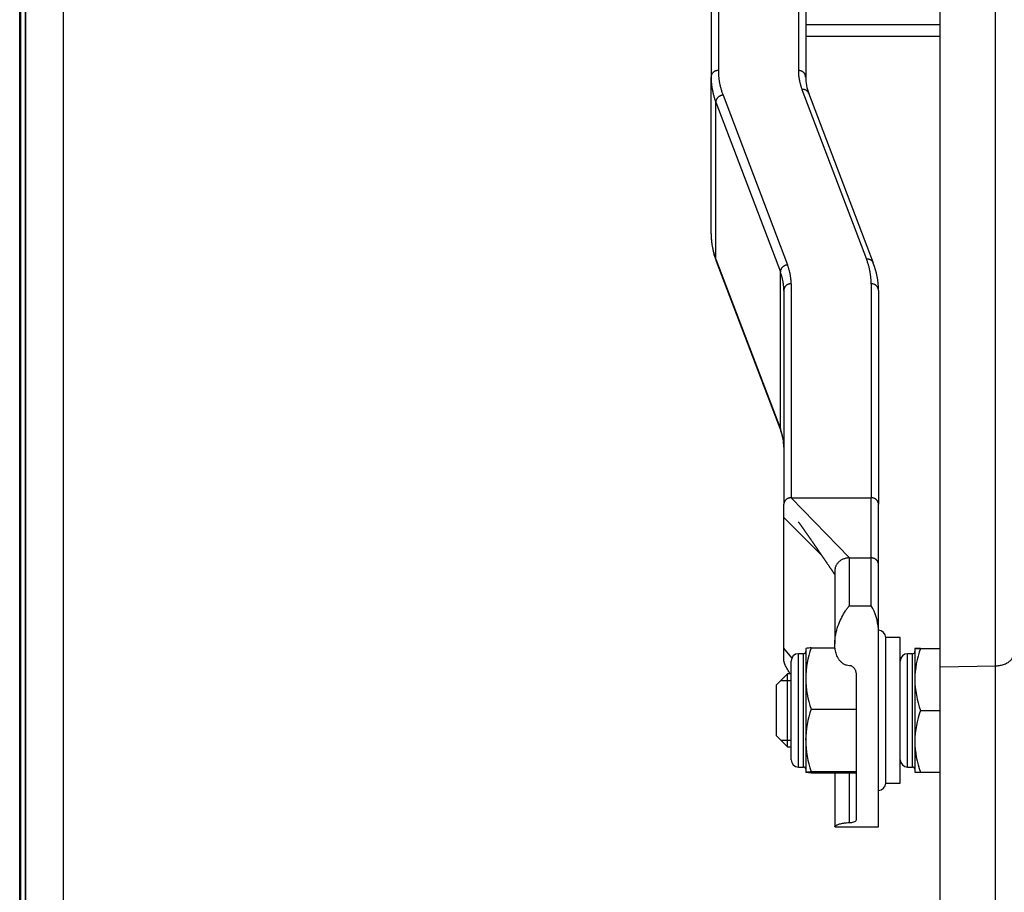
# Model space of a CAD drawing. Header units: inches. Extents: x 0 to 77643, y -44170 to 0.
# Tile 325 of 546: x 76110 to 76124, y -39584 to -39572. Entities that reach past the tile are written whole.
import ezdxf

# ---------------------------------------------------------------- set-up
doc = ezdxf.new("R2010")
doc.units = ezdxf.units.IN
doc.header["$MEASUREMENT"] = 0
doc.layers.get('0').update_dxf_attribs({"lineweight": 0})
doc.layers.add('FAKRO LOFT LADDERS', color=7, linetype='Continuous')

# ---------------------------------------------------------------- blocks, each defined once
blk = doc.blocks.new('A$C6AF374F8')
at = {"layer": 'FAKRO LOFT LADDERS', "color": 7, "linetype": 'Continuous'}
for p, q in [((32.5, 1575.17), (32.5, 2754.17)), ((32.65, 1575.32), (32.65, 2754.01)), ((33.3, 1575.97), (33.3, 2753.36)), ((33.3, 2753.36), (33.3, 1575.97)), ((38.5, 1581.17), (38.5, 2748.17)), ((139.5, 2135.24), (139.5, 2005.47)), ((140.5, 2134.34), (140.5, 2004.57)), ((127.5, 2110.35), (127.5, 2004.57)), ((128.5, 2110.29), (128.5, 2005.47)), ((159, 1923.49), (159, 2072.42)), ((166.59, 1923.64), (166.59, 2072.31)), ((159, 2011.74), (140.5, 2011.74)), ((140.5, 2010.17), (159, 2010.17)), ((127.5, 1983), (127.5, 2004.57)), ((139.99, 2002.87), (148.86, 1979.54)), ((128.15, 1979.54), (128.15, 2001.11)), ((128.15, 2001.11), (137.02, 1977.78)), ((129.14, 2002.08), (138.01, 1978.75)), ((149.8, 1979), (140.92, 2002.33)), ((128.15, 1979.54), (137.02, 1956.2)), ((128.2, 1979.25), (137.08, 1955.92)), ((137.02, 1956.2), (137.02, 1977.78)), ((138.5, 1976.15), (138.5, 1946.74)), ((149.5, 1976.15), (149.5, 1946.74)), ((137.5, 1975.25), (137.5, 1945.84)), ((150.5, 1975.25), (150.5, 1945.84)), ((137.5, 1944.04), (137.5, 1945.84)), ((138.5, 1946.74), (149.5, 1946.74)), ((146.5, 1938.47), (138.5, 1946.74)), ((149.5, 1938.47), (149.5, 1946.74)), ((150.5, 1937.65), (150.5, 1945.84)), ((137.5, 1926.06), (137.5, 1944.04)), ((142.7, 1938.8), (137.5, 1944.04)), ((146.5, 1938.47), (149.5, 1938.47)), ((146.5, 1931.9), (146.5, 1938.47)), ((149.5, 1931.9), (149.5, 1938.47)), ((150.5, 1928.74), (150.5, 1937.65)), ((144.5, 1936.68), (144.5, 1926.7)), ((146.5, 1931.9), (149.5, 1931.9)), ((150.5, 1901.52), (150.5, 1928.74)), ((151.5, 1907.52), (151.5, 1927.52)), ((151.5, 1907.52), (151.5, 1927.52)), ((153.5, 1927.52), (151.5, 1927.52)), ((153.5, 1907.52), (153.5, 1927.52)), ((137.5, 1924.27), (137.5, 1926.06)), ((138.61, 1924.75), (137.5, 1926.06)), ((139.5, 1909.73), (139.5, 1925.3)), ((140.2, 1925.3), (139.5, 1925.3)), ((140.2, 1909.73), (140.2, 1925.3)), ((140.5, 1926.02), (140.5, 1921.9)), ((140.5, 1926.02), (140.5, 1926.02)), ((141.26, 1926.1), (144.53, 1926.1)), ((154.5, 1909.73), (154.5, 1925.3)), ((155.2, 1925.3), (154.5, 1925.3)), ((155.2, 1909.73), (155.2, 1925.3)), ((155.5, 1926.02), (155.5, 1921.76)), ((156.26, 1926.02), (159, 1926.02)), ((156.26, 1926.01), (159, 1926.01)), ((138.5, 1910.73), (138.5, 1924.3)), ((159, 1923.49), (166.59, 1923.64)), ((159, 1881.85), (159, 1923.49)), ((166.59, 1882.01), (166.59, 1923.64)), ((138, 1922.52), (136.5, 1921.02)), ((137.08, 1921.6), (138.5, 1921.6)), ((138, 1912.52), (138, 1922.52)), ((138.5, 1922.52), (138, 1922.52)), ((140.5, 1921.9), (140.5, 1913.4)), ((147.5, 1902.54), (147.5, 1922.31)), ((155.5, 1921.76), (155.5, 1913.26)), ((136.5, 1914.02), (136.5, 1921.02)), ((141.26, 1917.7), (147.5, 1917.7)), ((156.26, 1917.51), (159, 1917.51)), ((136.5, 1914.02), (138, 1912.52)), ((137.08, 1913.44), (138.5, 1913.44)), ((140.5, 1913.4), (140.5, 1909.02)), ((155.5, 1913.26), (155.5, 1909.02)), ((138, 1912.52), (138.5, 1912.52)), ((139.5, 1909.73), (140.2, 1909.73)), ((140.5, 1909.02), (140.5, 1909.02)), ((140.5, 1909.02), (140.5, 1909.01)), ((141.26, 1909.11), (147.5, 1909.11)), ((154.5, 1909.73), (155.2, 1909.73)), ((156.26, 1909.01), (159, 1909.01)), ((141.26, 1908.93), (147.5, 1908.93)), ((144.5, 1908.93), (144.5, 1901.54)), ((146.5, 1902.09), (146.5, 1908.93)), ((150.5, 1901.59), (150.5, 1906.52)), ((151.5, 1907.52), (153.5, 1907.52)), ((144.54, 1901.52), (150.5, 1901.52))]:
    blk.add_line(p, q, dxfattribs=at)
for centre, radius, start, end in [((146.76, 2004.59), 6.26, 180.2521, 201.2203), ((137.98, 1983.03), 10.48, 180.1927, 201.1362), ((140.02, 1975.22), 10.48, 0.1927, 21.1362), ((131.24, 1953.65), 6.26, 0.2521, 21.2203), ((143.37, 1928.22), 7.15, 4.1472, 30.9491), ((150.5, 1927.52), 1, 0, 90), ((139.5, 1924.3), 1, 90, 180), ((140.2, 1925.6), 0.3, 270, 0), ((153.34, 1921.75), 12.84, 160.1895, 179.3405), ((154.5, 1924.3), 1, 90, 180), ((155.2, 1925.6), 0.3, 270, 0), ((156.2, 1986.31), 60.3, 269.3384, 270.0598), ((156.14, 1877.34), 48.68, 89.8541, 90.7477), ((168.62, 1921.61), 13.12, 160.4015, 179.3516), ((-109.47, 1781.97), 284.92, 29.5554, 29.8592), ((153.54, 1922.08), 13.04, 180.8047, 199.6653), ((168.82, 1921.94), 13.32, 180.7912, 199.4557), ((154.26, 1913.18), 13.77, 160.8602, 179.0867), ((168.99, 1913.04), 13.49, 160.6627, 179.0718), ((153.87, 1913.55), 13.37, 180.6448, 199.4083), ((168.6, 1913.41), 13.1, 180.6554, 199.6101), ((139.5, 1910.73), 1, 180, 270), ((154.5, 1910.73), 1, 180, 270), ((140.2, 1909.43), 0.3, 0, 90), ((155.2, 1909.43), 0.3, 0, 90), ((156.14, 1957.69), 48.68, 269.2523, 270.1459), ((150.5, 1907.52), 1, 270, 0)]:
    blk.add_arc(centre, radius, start, end, dxfattribs=at)
for points, weights in [([(128.5, 2005.47), (127.5, 2005.47), (127.5, 2004.57)], [1, 0.707106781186, 1]), ([(128.5, 2005.47), (128.5, 2003.76), (129.14, 2002.08)], [1, 0.996592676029, 1]), ([(140.5, 2004.57), (140.5, 2005.47), (139.5, 2005.47)], [1, 0.707106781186, 1]), ([(139.5, 2005.47), (139.5, 2004.16), (139.99, 2002.87)], [1, 0.996592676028, 1]), ([(127.5, 2004.57), (127.5, 2002.83), (128.15, 2001.11)], [1, 0.99659267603, 1]), ([(140.92, 2002.33), (140.7, 2002.92), (139.99, 2002.87)], [1, 0.812222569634, 1]), ([(129.14, 2002.08), (128.15, 2002.01), (128.15, 2001.11)], [1, 0.707106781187, 1]), ([(127.5, 1983), (127.5, 1981.25), (128.15, 1979.54)], [1, 0.99659267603, 1]), ([(128.15, 1979.54), (128.15, 1979.39), (128.2, 1979.25)], [1, 0.986817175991, 1]), ([(149.8, 1979), (149.57, 1979.59), (148.86, 1979.54)], [1, 0.812222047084, 1]), ([(149.5, 1976.15), (149.5, 1977.86), (148.86, 1979.54)], [1, 0.99659267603, 1]), ([(138.01, 1978.75), (137.02, 1978.67), (137.02, 1977.78)], [1, 0.707106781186, 1]), ([(138.5, 1976.15), (138.5, 1977.46), (138.01, 1978.75)], [1, 0.996592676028, 1]), ([(137.5, 1975.25), (137.5, 1976.52), (137.02, 1977.78)], [1, 0.99659267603, 1]), ([(138.5, 1976.15), (137.5, 1976.15), (137.5, 1975.25)], [1, 0.707106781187, 1]), ([(150.5, 1975.25), (150.5, 1976.15), (149.5, 1976.15)], [1, 0.707106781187, 1]), ([(137.02, 1956.2), (137.02, 1956.06), (137.08, 1955.92)], [1, 0.98681923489, 1]), ([(137.5, 1953.68), (137.5, 1954.95), (137.02, 1956.2)], [1, 0.996592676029, 1]), ([(138.5, 1946.74), (137.5, 1946.74), (137.5, 1945.84)], [1, 0.707106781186, 1]), ([(150.5, 1945.84), (150.5, 1946.74), (149.5, 1946.74)], [1, 0.707106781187, 1]), ([(146.5, 1938.47), (144.5, 1938.47), (144.5, 1936.68)], [1, 0.707106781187, 1]), ([(150.5, 1937.65), (150.42, 1938.47), (149.5, 1938.47)], [1, 0.737493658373, 1]), ([(137.5, 1924.27), (137.5, 1924.03), (137.63, 1923.83)], [1, 0.967343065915, 1]), ([(166.59, 1923.64), (169, 1923.69), (169, 1925.14)], [1, 0.719339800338, 1])]:
    blk.add_rational_spline(points, weights, degree=2, dxfattribs=at)
for points, knots in [([(139.49, 1943.41), (139.49, 1943.41), (139.5, 1943.4), (139.5, 1943.4), (139.51, 1943.38), (139.53, 1943.37), (139.55, 1943.34), (139.57, 1943.31), (139.59, 1943.28), (139.61, 1943.26), (139.63, 1943.23), (139.65, 1943.2), (139.67, 1943.18), (139.69, 1943.15), (139.71, 1943.11), (139.74, 1943.08), (139.77, 1943.04), (139.8, 1942.99), (139.84, 1942.94), (139.88, 1942.89), (139.9, 1942.85), (139.93, 1942.82), (139.95, 1942.78), (139.98, 1942.74), (140.01, 1942.7), (140.03, 1942.67), (140.06, 1942.63), (140.09, 1942.59), (140.12, 1942.54), (140.15, 1942.51), (140.17, 1942.48), (140.2, 1942.44), (140.23, 1942.4), (140.26, 1942.35), (140.28, 1942.32), (140.3, 1942.29), (140.32, 1942.26), (140.35, 1942.22), (140.38, 1942.17), (140.43, 1942.1), (140.5, 1942.01), (140.56, 1941.92), (140.61, 1941.85), (140.63, 1941.81), (140.66, 1941.78), (140.68, 1941.75), (140.7, 1941.72), (140.73, 1941.68), (140.76, 1941.63), (140.79, 1941.58), (140.82, 1941.54), (140.84, 1941.51), (140.86, 1941.49), (140.88, 1941.46), (140.91, 1941.42), (140.93, 1941.39), (140.95, 1941.36), (140.97, 1941.32), (141, 1941.29), (141.02, 1941.25), (141.05, 1941.21), (141.09, 1941.16), (141.13, 1941.1), (141.16, 1941.05), (141.19, 1941.01), (141.22, 1940.97), (141.25, 1940.93), (141.28, 1940.88), (141.32, 1940.82), (141.36, 1940.76), (141.4, 1940.71), (141.42, 1940.68), (141.44, 1940.64), (141.47, 1940.6), (141.49, 1940.57), (141.51, 1940.55), (141.53, 1940.52), (141.57, 1940.46), (141.6, 1940.41), (141.64, 1940.36), (141.67, 1940.31), (141.71, 1940.26), (141.75, 1940.19), (141.79, 1940.13), (141.84, 1940.07), (141.87, 1940.02), (141.9, 1939.98), (141.92, 1939.95), (141.95, 1939.9), (141.99, 1939.85), (142.02, 1939.8), (142.05, 1939.76), (142.07, 1939.73), (142.09, 1939.7), (142.12, 1939.66), (142.15, 1939.61), (142.18, 1939.57), (142.21, 1939.53), (142.23, 1939.5), (142.25, 1939.47), (142.28, 1939.43), (142.3, 1939.39), (142.34, 1939.34), (142.37, 1939.3), (142.4, 1939.25), (142.42, 1939.22), (142.44, 1939.18), (142.47, 1939.15), (142.49, 1939.11), (142.52, 1939.08), (142.54, 1939.04), (142.57, 1939), (142.59, 1938.97), (142.62, 1938.92), (142.66, 1938.87), (142.7, 1938.81), (142.74, 1938.75), (142.78, 1938.69), (142.83, 1938.63), (142.87, 1938.56), (142.9, 1938.52), (142.92, 1938.48), (142.96, 1938.44), (142.99, 1938.38), (143.03, 1938.33), (143.06, 1938.29), (143.09, 1938.24), (143.13, 1938.18), (143.17, 1938.12), (143.21, 1938.06), (143.26, 1937.99), (143.29, 1937.94), (143.33, 1937.89), (143.36, 1937.84), (143.4, 1937.79), (143.43, 1937.74), (143.48, 1937.67), (143.52, 1937.6), (143.56, 1937.55), (143.58, 1937.53), (143.61, 1937.48), (143.65, 1937.42), (143.69, 1937.36), (143.72, 1937.31), (143.77, 1937.24), (143.82, 1937.17), (143.86, 1937.1), (143.89, 1937.06), (143.93, 1937.01), (143.98, 1936.94), (144.02, 1936.87), (144.06, 1936.82), (144.09, 1936.78), (144.13, 1936.72), (144.17, 1936.66), (144.21, 1936.6), (144.23, 1936.56), (144.26, 1936.52), (144.31, 1936.45), (144.37, 1936.36), (144.42, 1936.29), (144.45, 1936.24), (144.48, 1936.2), (144.5, 1936.17), (144.5, 1936.17)], [0.5111977, 0.5111977, 0.5111977, 0.5111977, 0.5126283, 0.5142554, 0.5153208, 0.5171028, 0.5197507, 0.5227441, 0.5248375, 0.5263165, 0.5286811, 0.5308469, 0.5326724, 0.534511, 0.5374157, 0.5395575, 0.5417323, 0.5452573, 0.5497344, 0.553116, 0.5549584, 0.5571284, 0.5598955, 0.5626394, 0.564939, 0.5674532, 0.5697691, 0.5727566, 0.5758392, 0.578056, 0.5798941, 0.5817415, 0.5855493, 0.5880523, 0.5901573, 0.5920164, 0.5943269, 0.5961772, 0.5990703, 0.603575, 0.6097789, 0.6170049, 0.6204026, 0.6228492, 0.6239689, 0.626357, 0.628678, 0.6307277, 0.6339101, 0.6370879, 0.6400015, 0.6417048, 0.6425089, 0.6448737, 0.6475482, 0.6492649, 0.6507651, 0.6531303, 0.6558512, 0.6576035, 0.6604196, 0.6639249, 0.6667726, 0.6704932, 0.6733595, 0.6750633, 0.6784678, 0.6810359, 0.6834066, 0.6902285, 0.691791, 0.69314, 0.6963082, 0.6984945, 0.7006086, 0.7015928, 0.7031056, 0.7070379, 0.7114548, 0.713403, 0.715623, 0.7204025, 0.7243749, 0.7271346, 0.7320239, 0.7354717, 0.7375486, 0.7387366, 0.7417549, 0.7457561, 0.74905, 0.7507527, 0.7523085, 0.7549862, 0.7576385, 0.7595145, 0.7635562, 0.765659, 0.7666228, 0.7687157, 0.7723786, 0.7737613, 0.7762318, 0.7810495, 0.7823423, 0.784084, 0.7866529, 0.7896936, 0.7910023, 0.7929835, 0.7958566, 0.7986175, 0.799861, 0.8023008, 0.8067759, 0.8095923, 0.8138107, 0.8173872, 0.8205949, 0.826216, 0.8287921, 0.8297986, 0.8322223, 0.8377034, 0.8397928, 0.8414508, 0.8459228, 0.849502, 0.8515507, 0.8568081, 0.8613757, 0.8633397, 0.866591, 0.8707933, 0.8736525, 0.8754789, 0.8795156, 0.8861719, 0.8883795, 0.8892216, 0.8911682, 0.8960842, 0.9002505, 0.9027392, 0.905569, 0.913007, 0.916138, 0.9178443, 0.9207233, 0.9264328, 0.9308821, 0.9332684, 0.9354127, 0.938646, 0.9441122, 0.9470457, 0.9490534, 0.9507535, 0.9557424, 0.9624235, 0.9664165, 0.9685396, 0.97242, 0.9733657, 0.9733657, 0.9733657, 0.9733657]), ([(146.5, 1923.66), (146.36, 1923.66), (146.23, 1923.68), (146.04, 1923.74), (145.97, 1923.76), (145.85, 1923.81), (145.79, 1923.84), (145.62, 1923.94), (145.52, 1924.02), (145.33, 1924.19), (145.24, 1924.29), (145.09, 1924.49), (145.02, 1924.59), (144.9, 1924.81), (144.85, 1924.92), (144.71, 1925.25), (144.64, 1925.48), (144.55, 1925.93), (144.52, 1926.15), (144.5, 1926.6), (144.5, 1926.82), (144.53, 1927.46), (144.6, 1927.87), (144.78, 1928.64), (144.9, 1929.01), (145.17, 1929.71), (145.32, 1930.03), (145.63, 1930.63), (145.8, 1930.91), (146.06, 1931.31), (146.15, 1931.43), (146.32, 1931.67), (146.41, 1931.79), (146.5, 1931.9)], [0, 0, 0, 0, 0.03125, 0.03125, 0.046875, 0.046875, 0.0625, 0.0625, 0.09375, 0.09375, 0.125, 0.125, 0.15625, 0.15625, 0.1875, 0.1875, 0.25, 0.25, 0.3125, 0.3125, 0.375, 0.375, 0.5, 0.5, 0.625, 0.625, 0.75, 0.75, 0.875, 0.875, 0.9375, 0.9375, 1, 1, 1, 1]), ([(141.26, 1926.1), (141.03, 1926.09), (140.84, 1926.08), (140.58, 1926.05), (140.51, 1926.03), (140.5, 1926.02)], [0, 0, 0, 0, 0.5, 0.5, 0.9691461, 0.9691461, 0.9691461, 0.9691461]), ([(147.5, 1922.31), (147.5, 1922.46), (147.48, 1922.61), (147.42, 1922.83), (147.4, 1922.91), (147.34, 1923.05), (147.3, 1923.11), (147.22, 1923.24), (147.17, 1923.3), (147.07, 1923.42), (147.01, 1923.47), (146.88, 1923.56), (146.81, 1923.6), (146.66, 1923.65), (146.58, 1923.66), (146.5, 1923.66)], [0, 0, 0, 0, 0.25, 0.25, 0.375, 0.375, 0.5, 0.5, 0.625, 0.625, 0.75, 0.75, 0.875, 0.875, 1, 1, 1, 1]), ([(140.5, 1909.02), (140.5, 1909.02), (140.5, 1909.03), (140.52, 1909.03), (140.54, 1909.04), (140.59, 1909.05), (140.64, 1909.06), (140.84, 1909.08), (141.03, 1909.09), (141.26, 1909.11)], [0, 0, 0, 0, 0.125, 0.125, 0.25, 0.25, 0.5, 0.5, 1, 1, 1, 1]), ([(141.26, 1908.93), (141.03, 1908.94), (140.84, 1908.96), (140.57, 1908.99), (140.5, 1909), (140.5, 1909.02)], [0, 0, 0, 0, 0.5, 0.5, 1, 1, 1, 1]), ([(146.5, 1902.09), (146.58, 1902.09), (146.66, 1902.1), (146.81, 1902.11), (146.88, 1902.12), (147.08, 1902.16), (147.18, 1902.2), (147.34, 1902.28), (147.4, 1902.33), (147.48, 1902.43), (147.5, 1902.48), (147.5, 1902.54)], [0, 0, 0, 0, 0.125, 0.125, 0.25, 0.25, 0.5, 0.5, 0.75, 0.75, 1, 1, 1, 1]), ([(144.54, 1901.52), (144.52, 1901.52), (144.52, 1901.52), (144.5, 1901.53), (144.5, 1901.54), (144.52, 1901.58), (144.55, 1901.61), (144.64, 1901.68), (144.71, 1901.72), (144.85, 1901.78), (144.9, 1901.8), (145.02, 1901.85), (145.09, 1901.88), (145.24, 1901.92), (145.33, 1901.95), (145.52, 1901.99), (145.62, 1902.01), (145.79, 1902.04), (145.85, 1902.05), (145.97, 1902.06), (146.04, 1902.07), (146.23, 1902.09), (146.36, 1902.09), (146.5, 1902.09)], [0.5920532, 0.5920532, 0.5920532, 0.5920532, 0.625, 0.625, 0.6875, 0.6875, 0.75, 0.75, 0.8125, 0.8125, 0.84375, 0.84375, 0.875, 0.875, 0.90625, 0.90625, 0.9375, 0.9375, 0.953125, 0.953125, 0.96875, 0.96875, 1, 1, 1, 1])]:
    blk.add_open_spline(points, degree=3, knots=knots, dxfattribs=at)
blk.add_open_spline([(150.5, 1901.57), (150.5, 1901.58), (150.5, 1901.59), (150.5, 1901.59)], degree=3, dxfattribs=at)

msp = doc.modelspace()

# ---------------------------------------------------------------- block references
at = {"xscale": 0.1, "yscale": 0.1, "zscale": 0.1}
msp.add_blockref('A$C6AF374F8', (76107.1973, -39773.38402), dxfattribs=at)

doc.saveas('drawing.dxf')
